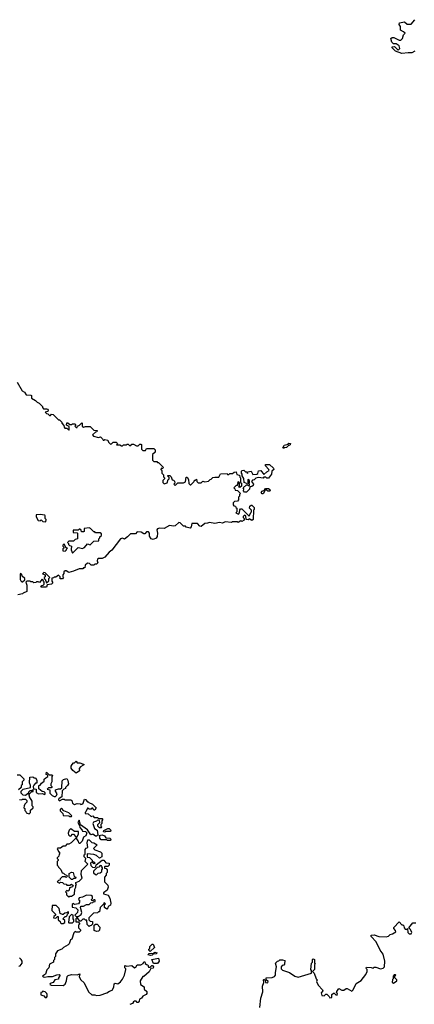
# Model space of a CAD drawing. Extents: x 2494106 to 2685573, y 758056 to 915185.
# Tile 286 of 507: x 2616204 to 2620470, y 850200 to 860850. Entities that reach past the tile are written whole.
import ezdxf

# ---------------------------------------------------------------- set-up
doc = ezdxf.new("R2010")
doc.units = 0

msp = doc.modelspace()

# ---------------------------------------------------------------- linework, layer by layer
at = {"layer": '0CON05XD'}
for points in [[(2620475, 860508), (2620445, 860492), (2620405, 860493), (2620335, 860483), (2620265, 860510), (2620232, 860545), (2620232, 860558), (2620255, 860560), (2620295, 860522), (2620312, 860538), (2620307, 860567), (2620275, 860588), (2620245, 860590), (2620228, 860608), (2620218, 860645), (2620232, 860658), (2620248, 860658), (2620305, 860628), (2620325, 860630), (2620342, 860648), (2620353, 860687), (2620370, 860705), (2620355, 860720), (2620320, 860735), (2620320, 860775), (2620308, 860798), (2620310, 860815), (2620365, 860827), (2620393, 860803), (2620435, 860802), (2620475, 860850)], [(2616175, 856928), (2616230, 856835), (2616255, 856822), (2616273, 856793), (2616325, 856790), (2616330, 856785), (2616330, 856755), (2616375, 856732), (2616394, 856714), (2616415, 856702), (2616450, 856665), (2616450, 856655), (2616462, 856642), (2616495, 856642), (2616505, 856638), (2616512, 856625), (2616508, 856612), (2616480, 856605), (2616495, 856590), (2616508, 856588), (2616525, 856570), (2616535, 856570), (2616548, 856582), (2616565, 856580), (2616611, 856531), (2616625, 856520), (2616635, 856520), (2616658, 856498), (2616660, 856485), (2616682, 856462), (2616683, 856443), (2616692, 856432), (2616715, 856430), (2616735, 856410), (2616740, 856415), (2616738, 856448), (2616710, 856465), (2616715, 856490), (2616725, 856490), (2616745, 856470), (2616765, 856470), (2616775, 856480), (2616805, 856480), (2616810, 856465), (2616800, 856455), (2616815, 856440), (2616825, 856440), (2616830, 856455), (2616850, 856465), (2616875, 856490), (2616880, 856485), (2616880, 856455), (2616892, 856442), (2616915, 856450), (2616965, 856450), (2617005, 856410), (2617040, 856405), (2617038, 856392), (2617022, 856388), (2616992, 856358), (2617000, 856345), (2617055, 856332), (2617077, 856337), (2617100, 856315), (2617105, 856300), (2617115, 856300), (2617125, 856310), (2617155, 856300), (2617165, 856280), (2617185, 856260), (2617198, 856262), (2617215, 856280), (2617245, 856280), (2617260, 856265), (2617252, 856252), (2617285, 856250), (2617305, 856240), (2617315, 856240), (2617325, 856250), (2617355, 856250), (2617365, 856260), (2617378, 856258), (2617395, 856240), (2617415, 856260), (2617435, 856260), (2617465, 856240), (2617485, 856240), (2617503, 856257), (2617515, 856258), (2617520, 856255), (2617520, 856205), (2617528, 856198)], [(2617528, 856198), (2617535, 856190), (2617565, 856190), (2617575, 856210), (2617655, 856210), (2617668, 856198), (2617668, 856172), (2617640, 856145), (2617640, 856085), (2617655, 856070), (2617685, 856070), (2617695, 856060), (2617705, 856060), (2617760, 856005), (2617745, 855990), (2617732, 855998), (2617730, 855985), (2617740, 855975), (2617740, 855945), (2617758, 855928), (2617760, 855905), (2617770, 855895), (2617770, 855885), (2617753, 855867), (2617750, 855855), (2617750, 855845), (2617765, 855830), (2617798, 855842), (2617810, 855875), (2617820, 855885), (2617818, 855898), (2617800, 855915), (2617805, 855920), (2617828, 855918), (2617840, 855905), (2617852, 855872), (2617865, 855870), (2617878, 855858), (2617880, 855835), (2617870, 855825), (2617885, 855810), (2617915, 855840), (2617975, 855842), (2617995, 855850), (2618005, 855900), (2618015, 855900), (2618030, 855875), (2618033, 855833), (2618045, 855820), (2618055, 855820), (2618090, 855855), (2618092, 855868), (2618105, 855870), (2618115, 855880), (2618120, 855855), (2618135, 855840), (2618165, 855840), (2618185, 855860), (2618205, 855852), (2618245, 855860), (2618262, 855878), (2618275, 855880), (2618293, 855897), (2618315, 855902), (2618355, 855900), (2618373, 855937), (2618445, 855940), (2618452, 855932), (2618465, 855930), (2618475, 855940), (2618505, 855940), (2618523, 855957), (2618545, 855960), (2618552, 855932), (2618580, 855925), (2618583, 855903), (2618590, 855895), (2618590, 855845), (2618600, 855835), (2618600, 855805), (2618585, 855790), (2618572, 855792), (2618580, 855805), (2618580, 855845), (2618565, 855850), (2618560, 855845), (2618570, 855835), (2618560, 855825), (2618558, 855812), (2618545, 855810), (2618520, 855785), (2618530, 855775), (2618532, 855762), (2618558, 855758), (2618590, 855725), (2618580, 855715), (2618580, 855695), (2618570, 855685), (2618570, 855655), (2618558, 855642), (2618525, 855640), (2618510, 855625), (2618512, 855602), (2618520, 855590), (2618538, 855588), (2618540, 855575), (2618550, 855565), (2618550, 855525), (2618540, 855515), (2618568, 855502), (2618580, 855515), (2618582, 855548), (2618592, 855558), (2618605, 855560), (2618685, 855480), (2618702, 855518), (2618710, 855525), (2618710, 855545), (2618690, 855565), (2618692, 855588), (2618705, 855600), (2618715, 855600), (2618738, 855575), (2618737, 855553), (2618730, 855545), (2618728, 855442), (2618715, 855432), (2618685, 855450), (2618675, 855440), (2618652, 855442), (2618650, 855485), (2618635, 855490), (2618620, 855475), (2618620, 855465), (2618630, 855455), (2618630, 855435), (2618605, 855422), (2618595, 855430), (2618565, 855410), (2618555, 855420), (2618505, 855420), (2618495, 855412), (2618425, 855420), (2618395, 855404), (2618365, 855410), (2618315, 855401), (2618257, 855413), (2618235, 855403), (2618205, 855402), (2618165, 855368), (2618151, 855371), (2618125, 855400), (2618065, 855400), (2618057, 855363), (2618045, 855350), (2618005, 855360), (2617995, 855370), (2617975, 855370), (2617938, 855408), (2617925, 855410), (2617886, 855374), (2617865, 855370), (2617825, 855378), (2617765, 855348), (2617715, 855350), (2617695, 855342), (2617687, 855333), (2617694, 855295), (2617690, 855260), (2617678, 855242), (2617645, 855227), (2617624, 855234), (2617608, 855265), (2617607, 855297), (2617595, 855310), (2617575, 855310), (2617555, 855290), (2617545, 855290), (2617517, 855307), (2617475, 855310), (2617455, 855290), (2617403, 855287), (2617370, 855255), (2617335, 855232), (2617315, 855240), (2617294, 855236), (2617199, 855111), (2617171, 855089), (2617125, 855038), (2617095, 855022), (2617055, 855022), (2617044, 855016), (2617040, 854995), (2617048, 854975), (2617035, 854960), (2617015, 854960), (2617005, 854950), (2616975, 854950), (2616958, 854968), (2616935, 854970), (2616912, 854948), (2616908, 854922), (2616895, 854920), (2616885, 854910), (2616845, 854910), (2616787, 854883), (2616735, 854872), (2616705, 854890), (2616695, 854890), (2616682, 854878), (2616682, 854858), (2616670, 854845), (2616670, 854825), (2616678, 854815), (2616667, 854803), (2616642, 854802), (2616640, 854825), (2616625, 854840), (2616595, 854820), (2616575, 854820), (2616568, 854812), (2616552, 854808), (2616550, 854775), (2616560, 854765), (2616560, 854755), (2616547, 854743), (2616502, 854738), (2616495, 854710), (2616432, 854712), (2616442, 854728), (2616458, 854732), (2616470, 854745), (2616470, 854765), (2616460, 854775), (2616458, 854788), (2616445, 854800), (2616418, 854762), (2616405, 854770), (2616385, 854770), (2616377, 854763), (2616355, 854760), (2616345, 854770), (2616325, 854770), (2616317, 854777), (2616282, 854778), (2616270, 854765), (2616280, 854735), (2616280, 854665), (2616242, 854648), (2616235, 854640), (2616183, 854627)], [(2619055, 856210), (2619050, 856225), (2619060, 856235), (2619062, 856248), (2619105, 856260), (2619115, 856270), (2619130, 856265), (2619128, 856252), (2619105, 856240), (2619088, 856222), (2619065, 856220), (2619055, 856210)], [(2618655, 855740), (2618635, 855740), (2618622, 855752), (2618628, 855775), (2618620, 855785), (2618655, 855820), (2618665, 855820), (2618675, 855810), (2618688, 855812), (2618690, 855825), (2618680, 855835), (2618690, 855845), (2618690, 855865), (2618672, 855878), (2618670, 855835), (2618665, 855830), (2618630, 855845), (2618627, 855887), (2618610, 855915), (2618610, 855935), (2618600, 855945), (2618600, 855965), (2618610, 855975), (2618627, 855977), (2618645, 855960), (2618658, 855958), (2618665, 855940), (2618672, 855958), (2618707, 855967), (2618725, 855930), (2618767, 855933), (2618777, 855943), (2618785, 855970), (2618812, 855972), (2618845, 855930), (2618875, 855960), (2618900, 855975), (2618896, 855986), (2618860, 856025), (2618863, 856037), (2618905, 856038), (2618948, 855998), (2618950, 855985), (2618930, 855965), (2618927, 855933), (2618895, 855890), (2618875, 855890), (2618865, 855900), (2618845, 855900), (2618835, 855890), (2618785, 855898), (2618755, 855890), (2618738, 855872), (2618722, 855868), (2618710, 855855), (2618730, 855825), (2618727, 855813), (2618715, 855800), (2618692, 855798), (2618688, 855772), (2618655, 855740)], [(2618835, 855720), (2618825, 855720), (2618813, 855737), (2618825, 855750), (2618850, 855760), (2618862, 855778), (2618895, 855780), (2618908, 855768), (2618910, 855755), (2618905, 855750), (2618885, 855750), (2618875, 855760), (2618850, 855760), (2618850, 855745), (2618835, 855720)], [(2616485, 855420), (2616490, 855445), (2616480, 855455), (2616480, 855485), (2616475, 855490), (2616425, 855498), (2616380, 855495), (2616383, 855473), (2616402, 855432), (2616425, 855430), (2616435, 855440), (2616453, 855423), (2616485, 855420)], [(2616775, 855080), (2616835, 855140), (2616885, 855130), (2616892, 855138), (2616905, 855140), (2616935, 855180), (2616965, 855170), (2617005, 855210), (2617058, 855212), (2617060, 855235), (2617070, 855245), (2617070, 855255), (2617088, 855272), (2617088, 855288), (2617075, 855298), (2617025, 855300), (2617015, 855310), (2617005, 855310), (2616970, 855345), (2616955, 855352), (2616902, 855348), (2616900, 855315), (2616895, 855310), (2616872, 855312), (2616868, 855328), (2616855, 855340), (2616845, 855340), (2616835, 855330), (2616782, 855328), (2616782, 855302), (2616825, 855300), (2616830, 855295), (2616830, 855235), (2616802, 855228), (2616785, 855210), (2616735, 855210), (2616720, 855195), (2616730, 855185), (2616732, 855172), (2616742, 855162), (2616758, 855158), (2616767, 855147), (2616760, 855135), (2616760, 855115), (2616775, 855080)], [(2616695, 855102), (2616710, 855115), (2616710, 855125), (2616720, 855135), (2616702, 855142), (2616685, 855180), (2616670, 855165), (2616670, 855155), (2616680, 855145), (2616680, 855135), (2616670, 855125), (2616670, 855105), (2616695, 855102)], [(2616235, 854770), (2616258, 854792), (2616260, 854805), (2616232, 854832), (2616228, 854848), (2616215, 854860), (2616210, 854855), (2616210, 854795), (2616215, 854780), (2616225, 854770), (2616235, 854770)], [(2616495, 854760), (2616518, 854782), (2616520, 854805), (2616530, 854815), (2616478, 854868), (2616465, 854870), (2616450, 854855), (2616480, 854845), (2616480, 854825), (2616470, 854815), (2616470, 854805), (2616478, 854798), (2616495, 854760)], [(2616815, 852700), (2616777, 852727), (2616760, 852755), (2616760, 852775), (2616770, 852795), (2616785, 852810), (2616798, 852812), (2616815, 852830), (2616825, 852810), (2616855, 852810), (2616900, 852795), (2616888, 852782), (2616861, 852769), (2616848, 852752), (2616850, 852725), (2616815, 852700)], [(2616175, 852680), (2616205, 852680), (2616248, 852638), (2616250, 852625), (2616230, 852605), (2616230, 852575), (2616220, 852565), (2616220, 852545), (2616192, 852518)], [(2616258, 852318), (2616260, 852295), (2616270, 852285), (2616272, 852272), (2616305, 852260), (2616320, 852275), (2616322, 852298), (2616350, 852325), (2616350, 852335), (2616340, 852345), (2616337, 852397), (2616310, 852445), (2616308, 852458), (2616300, 852465), (2616332, 852498), (2616348, 852502), (2616348, 852518), (2616335, 852510), (2616315, 852510), (2616300, 852495), (2616298, 852482), (2616265, 852460), (2616242, 852462), (2616220, 852485), (2616220, 852505), (2616242, 852528), (2616320, 852545), (2616322, 852565), (2616311, 852595), (2616312, 852658), (2616345, 852660), (2616355, 852650), (2616375, 852650), (2616390, 852625), (2616388, 852592), (2616375, 852590), (2616355, 852570), (2616350, 852555), (2616352, 852532), (2616380, 852525), (2616382, 852492), (2616407, 852477), (2616445, 852480), (2616475, 852470), (2616480, 852475), (2616478, 852488), (2616468, 852498), (2616445, 852500), (2616412, 852532), (2616410, 852565), (2616425, 852570), (2616440, 852590), (2616468, 852612), (2616470, 852635), (2616485, 852650), (2616508, 852662), (2616508, 852678), (2616490, 852685), (2616495, 852710), (2616522, 852682), (2616555, 852680), (2616560, 852675), (2616550, 852665), (2616550, 852605), (2616540, 852585), (2616540, 852565), (2616550, 852555), (2616550, 852545), (2616545, 852540), (2616515, 852540), (2616500, 852525), (2616528, 852518), (2616528, 852485), (2616555, 852458), (2616575, 852448), (2616592, 852448), (2616603, 852457), (2616608, 852475), (2616590, 852505), (2616592, 852518), (2616625, 852530), (2616645, 852530), (2616658, 852542), (2616662, 852618), (2616678, 852632), (2616712, 852642), (2616725, 852620), (2616732, 852585), (2616722, 852565), (2616700, 852545), (2616700, 852535), (2616682, 852528), (2616662, 852508), (2616660, 852445), (2616630, 852425), (2616623, 852417), (2616625, 852410), (2616635, 852402), (2616665, 852420), (2616685, 852420), (2616695, 852410), (2616755, 852412), (2616768, 852405), (2616774, 852374), (2616795, 852362), (2616825, 852370), (2616857, 852367), (2616865, 852360), (2616877, 852363), (2616890, 852375), (2616905, 852418), (2616916, 852416), (2616935, 852390), (2616945, 852390), (2616952, 852382), (2616990, 852365), (2617030, 852325), (2617015, 852300), (2617005, 852300), (2616995, 852320), (2616985, 852320), (2616975, 852310), (2616955, 852310), (2616945, 852320), (2616935, 852320), (2616918, 852282), (2616910, 852275), (2616912, 852262), (2616945, 852260), (2616975, 852230), (2616995, 852240), (2617010, 852220), (2617045, 852220), (2617055, 852210), (2617095, 852210), (2617100, 852205), (2617100, 852195), (2617090, 852185), (2617090, 852155), (2617080, 852145), (2617080, 852125), (2617090, 852115), (2617085, 852110), (2617065, 852110), (2617050, 852125), (2617050, 852145), (2617070, 852165), (2617068, 852188), (2617045, 852190), (2617035, 852180), (2617002, 852168), (2616993, 852157), (2617012, 852102), (2617040, 852085), (2617048, 852032), (2617035, 852020), (2617025, 852020), (2616995, 852040), (2616972, 852032), (2616938, 852088), (2616862, 852142), (2616845, 852190), (2616833, 852165), (2616850, 852135), (2616853, 852113), (2616880, 852085), (2616882, 852072), (2616915, 852070), (2616930, 852055), (2616918, 852022), (2616893, 852007), (2616880, 851965), (2616855, 851940), (2616845, 851940), (2616837, 851967), (2616815, 852000), (2616760, 851945), (2616735, 851930), (2616715, 851930), (2616695, 851910), (2616675, 851910), (2616645, 851890), (2616615, 851890), (2616610, 851885), (2616622, 851852), (2616638, 851835), (2616630, 851825), (2616628, 851802), (2616610, 851785), (2616610, 851775), (2616620, 851765), (2616620, 851755), (2616610, 851745), (2616610, 851705), (2616620, 851695), (2616622, 851682), (2616647, 851657), (2616662, 851622), (2616678, 851618), (2616692, 851602), (2616708, 851598), (2616720, 851585), (2616705, 851570), (2616695, 851580), (2616662, 851578), (2616643, 851557), (2616638, 851542), (2616625, 851540), (2616610, 851525), (2616635, 851510), (2616645, 851520), (2616667, 851517), (2616682, 851502), (2616705, 851500), (2616715, 851490), (2616745, 851490), (2616765, 851498), (2616780, 851485), (2616775, 851470), (2616742, 851458), (2616740, 851435), (2616728, 851422), (2616715, 851430), (2616700, 851415), (2616710, 851405), (2616710, 851385), (2616735, 851360), (2616742, 851368), (2616765, 851370), (2616798, 851392), (2616800, 851445), (2616810, 851465), (2616810, 851485), (2616818, 851495), (2616810, 851505), (2616812, 851518), (2616845, 851530), (2616880, 851565), (2616868, 851605), (2616873, 851647), (2616940, 851715), (2616910, 851745), (2616920, 851775), (2616900, 851795), (2616900, 851815), (2616910, 851825), (2616910, 851875), (2616922, 851888), (2616940, 851895), (2616932, 851945), (2616942, 851978), (2616955, 851980), (2616985, 851950), (2617005, 851948), (2617040, 851925), (2617000, 851885), (2617015, 851870), (2617078, 851848), (2617090, 851835), (2617092, 851815), (2617090, 851795), (2617065, 851780), (2617035, 851808), (2617005, 851820), (2616932, 851828), (2616932, 851792), (2616958, 851788), (2616988, 851758), (2616990, 851740), (2617005, 851740), (2617020, 851725), (2617005, 851720), (2616985, 851740), (2616970, 851725), (2616972, 851702), (2616992, 851682), (2617015, 851680), (2617028, 851692), (2617032, 851708), (2617095, 851760), (2617115, 851760), (2617135, 851730), (2617170, 851725), (2617170, 851705), (2617158, 851692), (2617125, 851690), (2617120, 851685), (2617122, 851672), (2617138, 851668), (2617150, 851655), (2617150, 851625), (2617140, 851615), (2617140, 851595), (2617120, 851575), (2617120, 851525), (2617158, 851488), (2617160, 851465), (2617148, 851435), (2617110, 851405), (2617110, 851395), (2617159, 851379), (2617177, 851347), (2617188, 851295), (2617187, 851273), (2617162, 851258), (2617158, 851242), (2617145, 851230), (2617120, 851245), (2617120, 851275), (2617130, 851285), (2617112, 851298), (2617108, 851282), (2617073, 851247), (2617065, 851200), (2617055, 851200), (2617045, 851190), (2617003, 851187), (2616950, 851135), (2616952, 851112), (2616965, 851100), (2616990, 851095), (2616990, 851065), (2616978, 851052), (2616965, 851050), (2616955, 851040), (2616932, 851062), (2616928, 851108), (2616915, 851110), (2616905, 851120), (2616885, 851120), (2616865, 851100), (2616855, 851100), (2616825, 851140), (2616810, 851125), (2616812, 851092), (2616835, 851090), (2616850, 851075), (2616850, 851065), (2616840, 851055), (2616840, 851025), (2616860, 851005), (2616860, 850995), (2616845, 850980), (2616815, 850980), (2616802, 850988), (2616788, 850972), (2616768, 850905), (2616753, 850897), (2616740, 850855), (2616728, 850842), (2616677, 850813), (2616660, 850795), (2616611, 850779), (2616590, 850745), (2616590, 850715), (2616580, 850705), (2616580, 850685), (2616570, 850675), (2616568, 850655), (2616527, 850633), (2616518, 850595), (2616498, 850572), (2616482, 850525), (2616450, 850505), (2616460, 850495), (2616475, 850493), (2616508, 850502), (2616558, 850502), (2616605, 850519), (2616632, 850522), (2616640, 850515), (2616623, 850487), (2616625, 850472), (2616585, 850463), (2616565, 850437), (2616532, 850425), (2616530, 850415), (2616545, 850407), (2616675, 850404), (2616695, 850418), (2616711, 850455), (2616718, 850502), (2616728, 850512), (2616765, 850522), (2616825, 850520), (2616855, 850528), (2616847, 850495), (2616864, 850464), (2616901, 850431), (2616947, 850335), (2616985, 850303), (2617015, 850302), (2617035, 850294), (2617075, 850300), (2617145, 850323), (2617175, 850342), (2617205, 850352), (2617222, 850385), (2617225, 850420), (2617235, 850430), (2617265, 850420), (2617295, 850442), (2617315, 850470), (2617338, 850515), (2617350, 850575), (2617350, 850585), (2617340, 850595), (2617342, 850618), (2617362, 850612), (2617415, 850618), (2617446, 850594), (2617458, 850602), (2617472, 850628), (2617515, 850628), (2617538, 850642), (2617545, 850660), (2617555, 850660), (2617562, 850642), (2617575, 850630), (2617588, 850628), (2617595, 850600), (2617615, 850600), (2617632, 850618), (2617638, 850618), (2617650, 850605), (2617648, 850592), (2617622, 850588), (2617605, 850550), (2617545, 850500), (2617535, 850500), (2617507, 850455), (2617510, 850415), (2617548, 850388), (2617550, 850365), (2617577, 850337), (2617578, 850315), (2617570, 850305), (2617534, 850286), (2617520, 850265), (2617500, 850255), (2617497, 850233), (2617485, 850220), (2617475, 850220), (2617462, 850232), (2617445, 850232), (2617434, 850226), (2617425, 850210), (2617394, 850196)], [(2616200, 852415), (2616225, 852410), (2616235, 852420), (2616265, 852420), (2616280, 852405), (2616280, 852385), (2616260, 852365), (2616253, 852347), (2616250, 852325), (2616258, 852318)], [(2616765, 852230), (2616768, 852238), (2616735, 852270), (2616682, 852292), (2616655, 852320), (2616642, 852308), (2616642, 852292), (2616670, 852265), (2616672, 852242), (2616735, 852240), (2616745, 852230), (2616765, 852230)], [(2616825, 852010), (2616840, 852045), (2616838, 852068), (2616795, 852070), (2616757, 852097), (2616750, 852095), (2616740, 852085), (2616728, 852052), (2616732, 852032), (2616742, 852022), (2616755, 852020), (2616775, 852040), (2616785, 852040), (2616812, 852012), (2616825, 852010)], [(2617125, 852060), (2617110, 852065), (2617112, 852078), (2617155, 852102), (2617172, 852102), (2617190, 852085), (2617185, 852070), (2617135, 852070), (2617125, 852060)], [(2617185, 851970), (2617153, 851973), (2617145, 851980), (2617085, 851980), (2617070, 851995), (2617070, 852015), (2617060, 852025), (2617095, 852032), (2617122, 852022), (2617135, 852000), (2617180, 851995), (2617190, 851985), (2617185, 851970)], [(2616775, 851550), (2616765, 851550), (2616740, 851575), (2616740, 851615), (2616765, 851630), (2616780, 851625), (2616792, 851582), (2616810, 851575), (2616808, 851562), (2616785, 851560), (2616775, 851550)], [(2617035, 851600), (2617052, 851618), (2617075, 851620), (2617090, 851635), (2617090, 851655), (2617100, 851665), (2617100, 851675), (2617090, 851685), (2617088, 851698), (2617075, 851700), (2617058, 851682), (2617042, 851678), (2617002, 851638), (2617002, 851622), (2617022, 851602), (2617035, 851600)], [(2616835, 851150), (2616868, 851172), (2616877, 851193), (2616860, 851245), (2616865, 851260), (2616895, 851260), (2616925, 851280), (2616955, 851280), (2616972, 851298), (2616995, 851300), (2617002, 851308), (2617018, 851312), (2617020, 851325), (2617015, 851330), (2617005, 851330), (2616995, 851320), (2616982, 851322), (2616980, 851335), (2616990, 851345), (2616990, 851365), (2616978, 851378), (2616925, 851380), (2616882, 851358), (2616845, 851350), (2616840, 851335), (2616850, 851325), (2616852, 851305), (2616840, 851285), (2616795, 851280), (2616785, 851290), (2616772, 851278), (2616772, 851252), (2616812, 851242), (2616832, 851222), (2616828, 851192), (2616800, 851165), (2616815, 851150), (2616835, 851150)], [(2616675, 851072), (2616690, 851085), (2616690, 851105), (2616670, 851125), (2616695, 851150), (2616705, 851150), (2616718, 851162), (2616720, 851175), (2616730, 851185), (2616730, 851200), (2616715, 851190), (2616693, 851187), (2616675, 851170), (2616665, 851170), (2616642, 851182), (2616630, 851235), (2616598, 851268), (2616555, 851270), (2616550, 851215), (2616590, 851175), (2616590, 851165), (2616572, 851148), (2616570, 851135), (2616595, 851130), (2616612, 851148), (2616618, 851148), (2616620, 851115), (2616640, 851095), (2616645, 851080), (2616655, 851072), (2616675, 851072)], [(2616775, 851080), (2616790, 851095), (2616790, 851115), (2616780, 851125), (2616780, 851165), (2616765, 851170), (2616740, 851145), (2616730, 851085), (2616735, 851080), (2616775, 851080)], [(2618800, 850165), (2618810, 850265), (2618832, 850335), (2618828, 850395), (2618842, 850435), (2618840, 850465), (2618845, 850470), (2618858, 850458), (2618860, 850435), (2618887, 850433), (2618890, 850445), (2618870, 850465), (2618870, 850485), (2618935, 850490), (2618959, 850501), (2618970, 850515), (2618968, 850545), (2618980, 850605), (2618970, 850645), (2618992, 850668), (2619005, 850670), (2619015, 850680), (2619045, 850682), (2619070, 850675), (2619068, 850632), (2619058, 850622), (2619042, 850618), (2619030, 850605), (2619030, 850585), (2619045, 850570), (2619120, 850545), (2619180, 850505), (2619215, 850492), (2619360, 850535), (2619360, 850565), (2619352, 850575), (2619360, 850645), (2619370, 850655), (2619370, 850685), (2619375, 850690), (2619390, 850685), (2619390, 850645), (2619398, 850635), (2619390, 850625), (2619390, 850575), (2619370, 850555), (2619387, 850537), (2619410, 850475), (2619420, 850465), (2619412, 850445), (2619430, 850405), (2619478, 850355), (2619480, 850345), (2619462, 850325), (2619470, 850295), (2619495, 850290), (2619515, 850310), (2619525, 850310), (2619550, 850285), (2619555, 850270), (2619580, 850275), (2619580, 850305), (2619595, 850320), (2619605, 850320), (2619622, 850302), (2619635, 850300), (2619640, 850315), (2619630, 850325), (2619633, 850337), (2619655, 850370), (2619685, 850352), (2619707, 850353), (2619735, 850370), (2619745, 850370), (2619795, 850342), (2619800, 850345), (2619810, 850355), (2619840, 850425), (2619895, 850458), (2619947, 850523), (2619960, 850555), (2619960, 850575), (2619952, 850582), (2619950, 850595), (2619955, 850600), (2620005, 850598), (2620025, 850590), (2620035, 850600), (2620055, 850600), (2620105, 850582), (2620135, 850590), (2620148, 850605), (2620150, 850665), (2620132, 850742), (2620100, 850785), (2620058, 850875), (2620002, 850932), (2620002, 850948), (2620035, 850950), (2620085, 850932), (2620165, 850930), (2620192, 850938), (2620210, 850955), (2620235, 850962), (2620270, 850985), (2620268, 850998), (2620248, 851018), (2620248, 851032), (2620305, 851090), (2620335, 851060), (2620345, 851060), (2620358, 851048), (2620362, 851025), (2620372, 851012), (2620385, 851010), (2620398, 851018), (2620400, 850975), (2620415, 850962), (2620437, 850963), (2620442, 850975), (2620428, 851008), (2620410, 851025), (2620455, 851080), (2620485, 851080)], [(2617035, 850988), (2617008, 850998), (2617010, 851055), (2617023, 851067), (2617040, 851065), (2617070, 851035), (2617067, 851003), (2617055, 850992), (2617035, 850988)], [(2617617, 850727), (2617593, 850733), (2617605, 850748), (2617625, 850752), (2617642, 850748), (2617665, 850762), (2617690, 850755), (2617680, 850745), (2617648, 850742), (2617635, 850730), (2617617, 850727)], [(2617615, 850770), (2617600, 850785), (2617600, 850795), (2617610, 850805), (2617610, 850825), (2617635, 850850), (2617645, 850850), (2617660, 850815), (2617615, 850770)], [(2616195, 850612), (2616210, 850615), (2616230, 850645), (2616230, 850665), (2616220, 850685), (2616202, 850702)], [(2617695, 850640), (2617652, 850642), (2617632, 850685), (2617705, 850698), (2617712, 850668), (2617695, 850640)], [(2620245, 850430), (2620280, 850455), (2620280, 850465), (2620260, 850485), (2620260, 850505), (2620270, 850515), (2620265, 850520), (2620252, 850518), (2620240, 850505), (2620240, 850475), (2620233, 850467), (2620230, 850435), (2620245, 850430)], [(2616495, 850273), (2616502, 850285), (2616500, 850305), (2616497, 850317), (2616480, 850335), (2616455, 850340), (2616445, 850330), (2616432, 850328), (2616431, 850301), (2616465, 850290), (2616480, 850275), (2616495, 850273)]]:
    msp.add_lwpolyline(points, dxfattribs=at)

doc.saveas('drawing.dxf')
